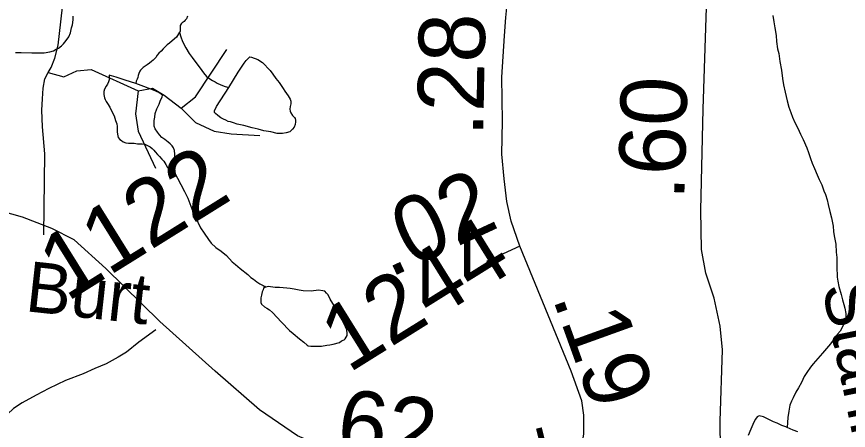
# Model space of a CAD drawing. Extents: x 2001466 to 31450019, y -30647475 to 847247.
# Drawn here: x 2040348 to 2043491, y 665213 to 666775 of the extents above; entities that cross this region are included whole.
import ezdxf

# ---------------------------------------------------------------- set-up
doc = ezdxf.new("R2010")
doc.units = 0
for name, color, linetype in [('Exist Hydrographic Misc Water Feature', 7, 'Continuous'), ('Exist Road Non-System Type 51', 7, 'Continuous'), ('Exist Road Non-System Type 51 Label', 7, 'Continuous'), ('Exist Road Secondary Mileage Hundredths English Label', 7, 'Continuous'), ('Exist Road Secondary Type 51 Attributed', 7, 'Continuous'), ('Exist Road Secondary Type 51 Label', 7, 'Continuous'), ('Exist Road Secondary Type 51 Number Label', 7, 'Continuous')]:
    doc.layers.add(name, color=color, linetype=linetype)

msp = doc.modelspace()

# ---------------------------------------------------------------- linework, layer by layer
at = {"layer": 'Exist Hydrographic Misc Water Feature'}
for points in [[(2040343.9, 666640.3), (2040365.8, 666640.4), (2040405.8, 666638.5), (2040423.9, 666638.5), (2040435.8, 666638.5), (2040451.8, 666638.6), (2040473.7, 666642.6), (2040487.8, 666646.7), (2040497.9, 666652.7), (2040505.9, 666656.7), (2040517.8, 666664.7), (2040525.8, 666672.7), (2040535.8, 666684.7), (2040545.7, 666698.7), (2040551.6, 666714.7), (2040555.7, 666732.7), (2040559.6, 666744.8), (2040561.5, 666762.8), (2040561.5, 666776.8)], [(2040993.5, 666777.5), (2040989.6, 666767.6), (2040985.5, 666761.6), (2040981.6, 666757.6), (2040973.6, 666751.6), (2040969.5, 666747.6), (2040965.6, 666741.5), (2040965.6, 666733.5), (2040965.6, 666725.5), (2040965.6, 666719.5)], [(2043205, 666779.7), (2043209.1, 666755.7), (2043213.2, 666733.7), (2043217.3, 666703.7), (2043219.3, 666681.7), (2043223.2, 666653.8), (2043227.3, 666635.8), (2043231.4, 666605.8), (2043237.4, 666573.8), (2043241.5, 666541.8), (2043245.6, 666517.9), (2043251.7, 666489.9), (2043259.7, 666457.8), (2043265.7, 666433.8), (2043273.7, 666413.9), (2043279.8, 666395.9), (2043287.8, 666375.9), (2043299.9, 666354), (2043310, 666332), (2043319.8, 666312), (2043334, 666280), (2043339.9, 666262), (2043347.9, 666240), (2043354.1, 666222.1), (2043362.1, 666202.1), (2043372.1, 666178.1), (2043380.1, 666160.1), (2043390.4, 666140.1), (2043398.3, 666118.2), (2043404.3, 666104.2), (2043410.2, 666084.2), (2043414.3, 666066.2), (2043420.3, 666040.2), (2043426.4, 666016.2), (2043432.6, 665984.3), (2043434.4, 665964.3), (2043436.5, 665948.3), (2043442.6, 665916.3), (2043444.7, 665886.3), (2043446.7, 665866.3), (2043446.7, 665832.4), (2043448.8, 665792.3), (2043450.8, 665776.3), (2043454.9, 665756.3), (2043462.9, 665726.3), (2043468.9, 665706.4), (2043473, 665688.4), (2043477.1, 665674.4), (2043481.2, 665654.4), (2043481.2, 665638.4), (2043479.1, 665628.4), (2043469.1, 665606.4), (2043459.2, 665588.4), (2043449.2, 665576.4), (2043439.2, 665562.4), (2043423.4, 665540.4), (2043407.4, 665522.3), (2043393.4, 665504.3), (2043375.4, 665484.2), (2043357.5, 665464.2), (2043347.5, 665452.2), (2043333.6, 665432.2), (2043323.5, 665416.2), (2043313.7, 665394.2), (2043301.6, 665374.2), (2043291.5, 665358.1), (2043281.7, 665336.1), (2043275.7, 665324.1), (2043269.8, 665308.1), (2043265.7, 665286.1), (2043261.8, 665262.1), (2043259.9, 665224.1)], [(2040965.6, 666719.5), (2040963.8, 666716.7), (2040951.7, 666697.5), (2040935.7, 666683.5), (2040925.6, 666675.5), (2040917.6, 666669.4), (2040909.6, 666661.4), (2040901.8, 666653.4), (2040893.8, 666645.4), (2040885.8, 666637.4), (2040879.7, 666629.3), (2040873.7, 666621.3), (2040863.7, 666611.4), (2040857.8, 666605.4), (2040849.8, 666599.4), (2040842, 666593.3), (2040837.9, 666591.3), (2040826, 666583.3), (2040819.8, 666577.3), (2040815.9, 666573.3), (2040813.9, 666569.3), (2040810, 666561.2), (2040807.9, 666553.2), (2040805.9, 666545.2), (2040803.8, 666539.2), (2040799.9, 666531.2), (2040798.1, 666523.2)], [(2040965.6, 666719.5), (2040963.8, 666716.7), (2040967.7, 666703.5), (2040969.7, 666695.5), (2040973.6, 666685.5), (2040979.8, 666671.5), (2040987.8, 666657.5), (2040999.9, 666635.6), (2041011.7, 666621.6), (2041021.8, 666607.7), (2041029.8, 666595.7), (2041047.8, 666571.7), (2041054, 666563.7), (2041065.9, 666549.7), (2041081.9, 666537.8), (2041087.8, 666533.8), (2041097.9, 666529.8), (2041105.9, 666523.8), (2041119.8, 666517.9), (2041136, 666511.9), (2041150, 666507.9)], [(2041150, 666507.9), (2041185.8, 666566), (2041207.8, 666600), (2041215.8, 666610), (2041221.7, 666616), (2041229.7, 666624.1), (2041235.9, 666622), (2041259.9, 666614.1), (2041277.7, 666602.1), (2041305.8, 666572.2), (2041315.8, 666558.2), (2041327.9, 666542.3), (2041339.8, 666526.3), (2041355.8, 666504.3), (2041362, 666494.3), (2041374.1, 666476.3), (2041382.1, 666464.4), (2041384.1, 666456.3), (2041384.1, 666446.3), (2041382.1, 666436.3), (2041380, 666426.3), (2041382.1, 666418.3), (2041384.1, 666412.4), (2041390.1, 666402.4), (2041398.1, 666394.4), (2041400.1, 666390.4), (2041402.2, 666384.4), (2041402.2, 666378.4), (2041400.1, 666368.4), (2041396.2, 666358.4), (2041390.1, 666350.4), (2041380.2, 666340.4), (2041366.3, 666336.4), (2041352.3, 666334.3), (2041332.2, 666334.3), (2041308.3, 666340.2), (2041282.2, 666344.2), (2041260.3, 666350.1), (2041238.1, 666356.1), (2041206.1, 666364.1), (2041182.1, 666370), (2041168.2, 666374), (2041156.1, 666377.9), (2041148.1, 666379.9), (2041138.1, 666383.9), (2041130.1, 666387.8), (2041120.2, 666393.8), (2041108.1, 666401.8), (2041100.1, 666409.8), (2041096.2, 666413.8), (2041096.2, 666419.8), (2041104, 666435.8), (2041150, 666507.9)], [(2040798.1, 666523.2), (2040757.9, 666535.2), (2040723.9, 666547.1), (2040697.8, 666555), (2040697.8, 666543), (2040698, 666537), (2040696, 666529), (2040692.1, 666521), (2040686.1, 666513), (2040680, 666501), (2040678.1, 666493), (2040678.1, 666481), (2040680.2, 666469), (2040682.2, 666463), (2040686.1, 666455.1), (2040692.1, 666447), (2040700.1, 666433.1), (2040708.1, 666417.1), (2040716.3, 666401.1), (2040722.2, 666383.1), (2040726.3, 666371.1), (2040728.4, 666361.1), (2040728.4, 666355.1), (2040728.4, 666339.1), (2040730.4, 666325.2), (2040732.5, 666319.2), (2040738.4, 666311.2), (2040744.4, 666307.2), (2040750.3, 666303.2), (2040760.4, 666299.2), (2040770.4, 666297.2), (2040778.4, 666297.2), (2040792.3, 666297.3), (2040804.4, 666295.3), (2040812.4, 666295.3), (2040822.5, 666295.4), (2040832.3, 666293.4), (2040842.4, 666289.4), (2040852.4, 666283.3), (2040860.4, 666277.4), (2040866.4, 666271.4), (2040872.3, 666265.4), (2040880.3, 666255.4), (2040888.5, 666247.5), (2040896.5, 666237.5), (2040904.5, 666229.5), (2040912.5, 666217.4), (2040918.4, 666205.6), (2040924.6, 666197.6), (2040926.4, 666189.5), (2040930.5, 666185.5), (2040934.4, 666183.5), (2040938.5, 666185.5), (2040942.4, 666191.5)], [(2040942.4, 666191.5), (2040944.5, 666195.6), (2040946.5, 666205.6), (2040946.5, 666215.6), (2040946.5, 666225.5), (2040946.5, 666233.5), (2040946.5, 666243.5), (2040946.3, 666255.5), (2040944.5, 666269.5), (2040940.4, 666279.5), (2040936.5, 666287.5), (2040928.5, 666295.5), (2040920.5, 666301.5), (2040908.4, 666311.5), (2040896.3, 666319.5), (2040888.3, 666329.4), (2040880.3, 666339.4), (2040872.3, 666351.4), (2040868.2, 666361.4), (2040868.2, 666371.4), (2040868.2, 666383.4), (2040870.1, 666395.4), (2040872.1, 666409.4), (2040878.3, 666427.4), (2040886.3, 666445.4), (2040892, 666459.4), (2040897.9, 666471.4), (2040900, 666479.4), (2040886.1, 666489.4), (2040866, 666497.3), (2040808.1, 666519.3), (2040798.1, 666523.2)], [(2040942.4, 666191.5), (2040982.6, 666115.6), (2040994.7, 666089.6), (2041002.7, 666069.7), (2041010.7, 666049.7), (2041021, 666025.7), (2041032.9, 665999.8), (2041042.9, 665977.8), (2041057.1, 665957.8), (2041073.1, 665933.9), (2041083.1, 665919.9), (2041100.9, 665903.9), (2041121, 665890), (2041141.1, 665874), (2041163.1, 665850), (2041175.2, 665840.1), (2041193.2, 665824.1), (2041221.3, 665802.2), (2041233.2, 665790.2), (2041243.3, 665784.2), (2041255.3, 665774.2), (2041267.2, 665766.2), (2041279.3, 665760.3), (2041286.3, 665756), (2041289.2, 665754.3)], [(2041289.2, 665754.3), (2041286.3, 665756), (2041281.2, 665750.3), (2041279.3, 665744.3), (2041275.4, 665736.3), (2041273.4, 665724.2), (2041271.3, 665714.3), (2041271.3, 665706.3), (2041271.3, 665696.3), (2041273.4, 665690.3), (2041285.3, 665680.3), (2041293.3, 665674.3), (2041303.5, 665668.4), (2041315.4, 665658.4), (2041349.5, 665622.4), (2041379.6, 665590.5), (2041393.6, 665578.5), (2041417.5, 665558.6), (2041433.5, 665546.6), (2041445.6, 665534.6), (2041449.5, 665532.6), (2041459.6, 665530.7), (2041473.5, 665530.7), (2041499.6, 665530.7), (2041519.7, 665534.7), (2041531.6, 665536.8), (2041543.7, 665538.8), (2041567.6, 665544.9), (2041575.6, 665550.9), (2041585.7, 665554.9), (2041589.6, 665558.9), (2041593.7, 665564.9), (2041597.6, 665570.9), (2041597.6, 665578.9), (2041595.5, 665592.9), (2041585.5, 665614.9), (2041573.6, 665638.8), (2041561.3, 665658.8), (2041551.4, 665678.8), (2041543.4, 665692.8), (2041533.4, 665708.7), (2041525.2, 665724.8), (2041519.3, 665730.8), (2041513.3, 665738.8), (2041505.3, 665740.7), (2041489.3, 665742.7), (2041461.2, 665738.6), (2041431.3, 665740.5), (2041415.3, 665742.5), (2041397.2, 665746.5), (2041381.3, 665748.5), (2041369.4, 665750.4), (2041341.3, 665752.3), (2041325.3, 665752.3), (2041299.2, 665756.3), (2041289.2, 665754.3)], [(2043259.9, 665224.1), (2043253.8, 665226.1), (2043239.8, 665232), (2043221.8, 665240), (2043207.9, 665246), (2043187.8, 665255.9), (2043169.9, 665263.9), (2043153.9, 665267.9), (2043145.9, 665263.9), (2043139.8, 665255.9), (2043133.8, 665243.9), (2043121.9, 665217.8), (2043111.9, 665193.8)], [(2043299.9, 665208.1), (2043281.9, 665214.1), (2043259.9, 665224.1)]]:
    msp.add_lwpolyline(points, dxfattribs=at)
at = {"layer": 'Exist Road Non-System Type 51'}
for points in [[(2040467.7, 666564.4), (2040478.6, 666583.8), (2040492.1, 666619), (2040505.6, 666667.6), (2040527.2, 666856.7), (2040511, 667034.9), (2040505.6, 667456.3)], [(2040970, 666429.9), (2041024, 666473.1), (2041142.8, 666651.4)], [(2040467.7, 666564.4), (2040527.2, 666548.7), (2040575.8, 666570.3), (2040629.8, 666575.7), (2040808, 666494.7)], [(2040451.6, 665951.8), (2040454.3, 666257), (2040446.2, 666359.6), (2040443.5, 666421.8), (2040446.2, 666465), (2040448.9, 666505.5), (2040454.3, 666540.6), (2040467.7, 666564.4)], [(2040808, 666494.7), (2040797.2, 666408.3), (2040808, 666343.4), (2040872.8, 666203)], [(2040808, 666494.7), (2040862, 666505.5), (2040905.2, 666478.5), (2040970, 666429.9)], [(2040970, 666429.9), (2041024, 666375.9), (2041094.2, 666343.4), (2041159, 666332.6), (2041267, 666327.2)], [(2040874.6, 665592.6), (2040809.6, 665545.9), (2040762.9, 665508.9), (2040732.5, 665489.5), (2040686, 665464.4), (2040643.6, 665447.3), (2040599.2, 665426.2), (2040532.7, 665401.5), (2040470.1, 665370.8), (2040421.6, 665345.8), (2040369, 665316.9), (2040336.5, 665295.5), (2040314.1, 665274), (2040299.5, 665242.3), (2040299.3, 665236.3)]]:
    msp.add_lwpolyline(points, dxfattribs=at)
at = {"layer": 'Exist Road Secondary Type 51 Attributed'}
msp.add_line((2042249.2, 665909.3), (2042123.3, 665850.9), dxfattribs=at)
for points in [[(2042916.6, 664745.2), (2042991.5, 664933.2), (2043008.4, 665028.3), (2043006.3, 665248), (2043015.3, 665517.4), (2043005.8, 665606.1), (2042984.2, 665711.8), (2042952.5, 665806.8), (2042935.6, 665896.6), (2042933.5, 666044.5), (2042941.4, 666425.8), (2042954.1, 666810.3), (2042957.8, 667060.7), (2042989.4, 667238.2), (2043010, 667446.3), (2043014.2, 667688.2), (2043022.2, 667912.1)], [(2042249.2, 665909.3), (2042217.2, 666002.7), (2042200.7, 666077.2), (2042189.6, 666162.8), (2042181.3, 666256.6), (2042184.1, 666380.9), (2042181.3, 666546.5), (2042191.2, 666703.2), (2042196.7, 666772.2), (2042201.1, 666822.2), (2042220, 666902.5), (2042253.1, 667007.4), (2042388.5, 667338.7)], [(2042427.2, 664940.4), (2042370.9, 664957.5), (2042223.1, 665001.9), (2041979.2, 665042), (2041707.4, 665085.4), (2041570.2, 665123.4), (2041409.7, 665193.1), (2041265.6, 665290.3), (2041097.8, 665437.1), (2040889.8, 665624.1), (2040685.6, 665824.8), (2040565.3, 665932.5), (2040481.9, 665975.8), (2040371, 666018.1), (2040208.5, 666063.5), (2039941.9, 666139.6)], [(2042427.2, 664940.4), (2042472.3, 665088.2), (2042491.8, 665198.6), (2042491.8, 665271), (2042483.2, 665324.7), (2042442.7, 665437.1), (2042249.2, 665909.3)]]:
    msp.add_lwpolyline(points, dxfattribs=at)

# ---------------------------------------------------------------- texts
at = {"layer": 'Exist Road Non-System Type 51 Label'}
msp.add_text('Starlight Cir.', height=190, rotation=281.5703, dxfattribs=at).set_placement((2043390.6, 665756.2))
at = {"layer": 'Exist Road Secondary Mileage Hundredths English Label'}
for s, rotation, p in [('.28', 88.9764, (2042110.9, 666321.3)), ('.60', 88.5127, (2042870.4, 666081.2)), ('.02', 24.8948, (2041757, 665787.8)), ('.19', 289.8106, (2042371.3, 665714.7)), ('.62', 353.2639, (2041458.1, 665133.7))]:
    msp.add_text(s, height=250, rotation=rotation, dxfattribs=at).set_placement(p)
at = {"layer": 'Exist Road Secondary Type 51 Label'}
for s, rotation, p in [('Burt', 353.7392, (2040377.1, 665663.8)), ('Rd.', 14.1661, (2042082.7, 664955.5))]:
    msp.add_text(s, height=190, rotation=rotation, dxfattribs=at).set_placement(p)
at = {"layer": 'Exist Road Secondary Type 51 Number Label'}
for s, p in [('1122', (2040537.8, 665695.9)), ('1244', (2041602, 665427.2))]:
    msp.add_text(s, height=250, rotation=31.918, dxfattribs=at).set_placement(p)

doc.saveas('drawing.dxf')
